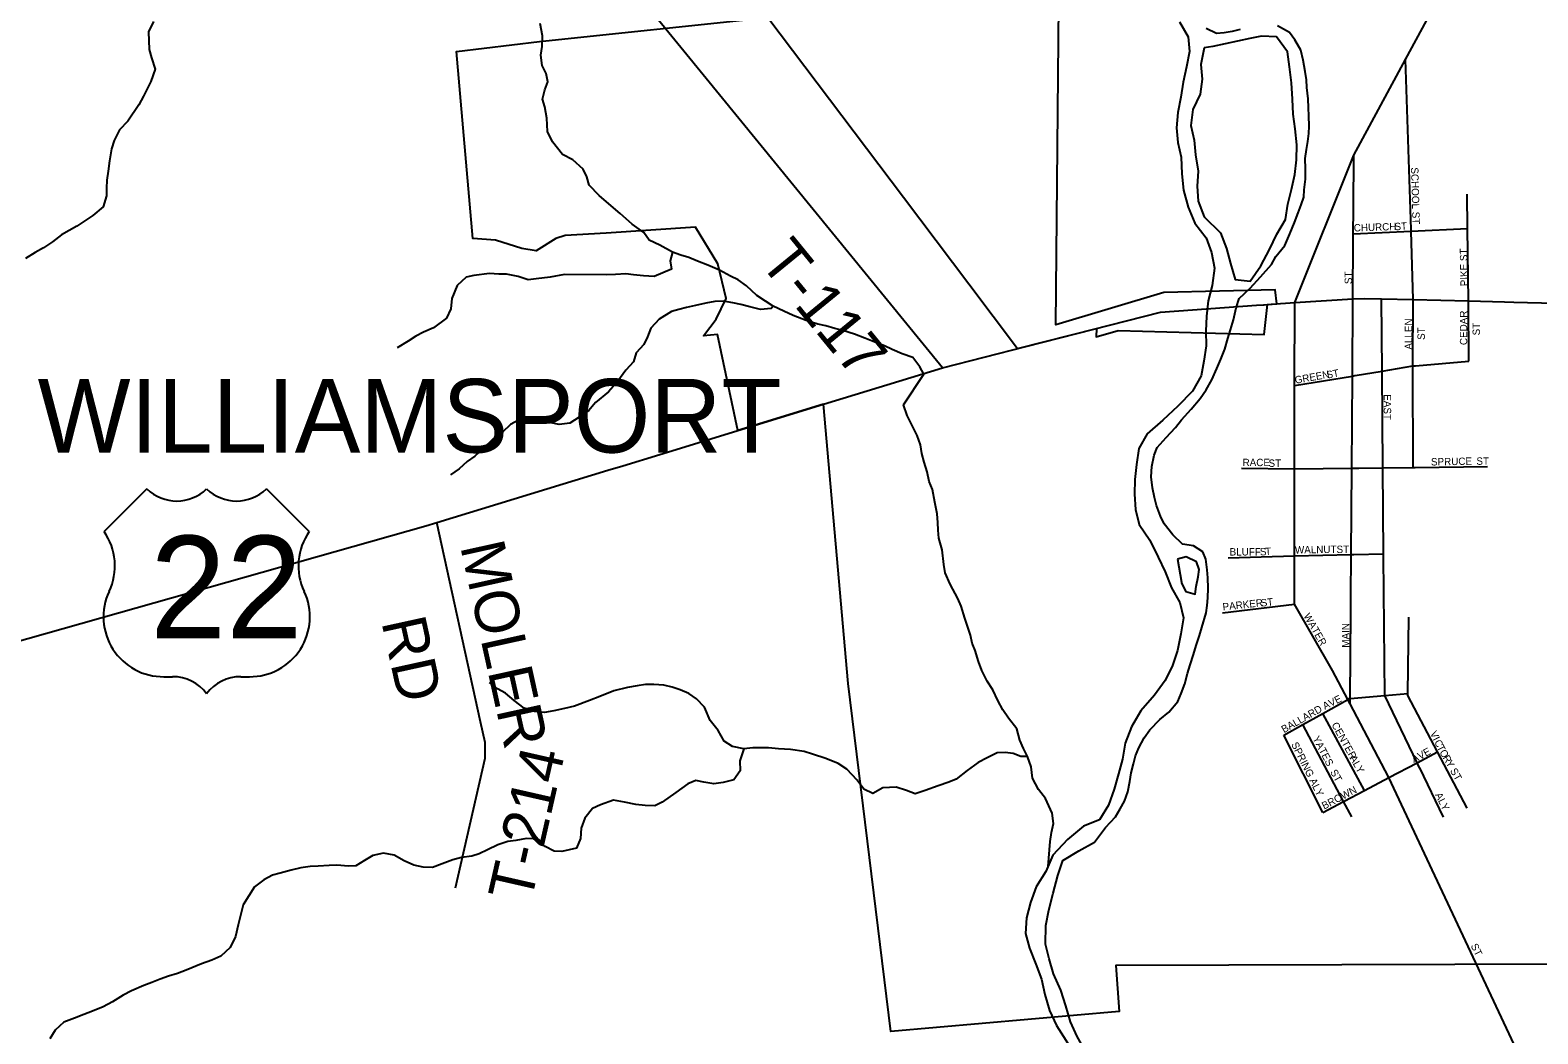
# Model space of a CAD drawing. Extents: x 1643459 to 2064572, y 425441 to 780708.
# Drawn here: x 1785105 to 1795345, y 573105 to 579921 of the extents above; entities that cross this region are included whole.
import ezdxf

# ---------------------------------------------------------------- set-up
doc = ezdxf.new("R2010")
doc.units = 0
for name, color, linetype in [('GM_P_County_Alignment', 7, 'Continuous'), ('GM_X_Airport_Class_2', 7, 'Continuous'), ('GM_X_Airport_Class_3', 7, 'Continuous'), ('GM_X_Airport_Text_Class_2', 7, 'Continuous'), ('GM_X_Major_River', 7, 'Continuous'), ('GM_X_Major_River_Text', 7, 'Continuous'), ('GM_X_Minor_Lake', 7, 'Continuous'), ('GM_X_Rail_Line_Text', 7, 'Continuous'), ('GM_X_Unincorporated_Text', 7, 'Continuous'), ('GM_X_US_Route', 7, 'Continuous'), ('RD_X_Wall', 7, 'Continuous'), ('SH_Named_Boundary', 7, 'Continuous')]:
    doc.layers.add(name, color=color, linetype=linetype)

msp = doc.modelspace()

# ---------------------------------------------------------------- linework, layer by layer
at = {"layer": 'GM_X_Airport_Class_2'}
for points in [[(1793694, 578071), (1794096, 579071), (1794447, 579721), (1794664, 580123)], [(1794484, 578566), (1794484, 578566), (1794447, 579721), (1794447, 579727)], [(1794094, 578708), (1794096, 579071)], [(1794874, 578082), (1794868, 578573), (1794865, 578807)], [(1794092, 578502), (1794092, 578502), (1794092, 578537), (1794094, 578708), (1794094, 578708)], [(1794075, 576070), (1794075, 576070), (1794077, 576359), (1794081, 576946), (1794086, 577572), (1794089, 578095), (1794092, 578502)], [(1794092, 578537), (1794484, 578555), (1794868, 578573)], [(1794499, 578091), (1794484, 578555), (1794484, 578566)], [(1795081, 573253), (1795080, 573254), (1794334, 574845), (1794331, 574851), (1794070, 575345), (1794054, 575376), (1793950, 575573), (1793692, 576022), (1793692, 576350), (1793693, 576942), (1793693, 577507), (1793694, 578071)], [(1794298, 576344), (1794298, 576345), (1794298, 576364), (1794293, 576949), (1794287, 577605), (1794283, 578097)], [(1794497, 577625), (1794497, 577640), (1794499, 578091)], [(1794877, 577673), (1794874, 578082)], [(1794514, 577642), (1794877, 577673)], [(1793693, 577507), (1794086, 577572), (1794103, 577575), (1794104, 577575)], [(1794104, 577575), (1794287, 577605), (1794497, 577640), (1794513, 577642), (1794514, 577642)], [(1794499, 576951), (1794497, 577625)], [(1793332, 576946), (1793693, 576942)], [(1793693, 576942), (1794081, 576946), (1794130, 576947)], [(1794130, 576947), (1794130, 576947), (1794293, 576949), (1794499, 576951), (1794512, 576951), (1794512, 576951)], [(1794512, 576951), (1795004, 576957)], [(1793241, 576338), (1793467, 576344)], [(1793467, 576344), (1793692, 576350)], [(1793692, 576350), (1794077, 576359), (1794096, 576360), (1794096, 576360)], [(1794096, 576360), (1794298, 576364)], [(1794543, 574911), (1794542, 574911), (1794526, 574946), (1794306, 575402), (1794298, 576344)], [(1793203, 575963), (1793692, 576022)], [(1794075, 575966), (1794075, 575966), (1794075, 576070)], [(1794070, 575345), (1794071, 575382), (1794075, 575966)], [(1794865, 574637), (1794664, 575019), (1794462, 575402), (1794462, 575416), (1794469, 575935)], [(1793620, 575134), (1793749, 575206), (1793884, 575281), (1794054, 575376), (1794064, 575381), (1794071, 575382), (1794306, 575402), (1794462, 575416)], [(1794026, 574682), (1794026, 574683), (1793749, 575206)], [(1794168, 574758), (1793884, 575281)], [(1793884, 574608), (1793620, 575134)], [(1794030, 574685), (1794030, 574685), (1794168, 574758), (1794334, 574845), (1794526, 574946), (1794664, 575019)], [(1794705, 574576), (1794543, 574911)], [(1793884, 574608), (1794026, 574683), (1794030, 574685)], [(1794081, 574578), (1794026, 574682)]]:
    msp.add_lwpolyline(points, dxfattribs=at)
at = {"layer": 'GM_X_Major_River_Text'}
for points in [[(1789545, 579779), (1789038, 580401), (1788948, 580523), (1788899, 580592), (1788837, 580634), (1788675, 580751), (1788042, 581217), (1787910, 581306), (1787561, 581487), (1787144, 581674), (1786719, 581850), (1786252, 582057), (1785751, 582269), (1785476, 582397), (1783628, 583323), (1783199, 583561), (1782806, 583750), (1782613, 583844)], [(1791302, 577628), (1789545, 579779)], [(1787995, 574096), (1788196, 574976), (1788195, 575084), (1788163, 575224), (1787867, 576576)]]:
    msp.add_lwpolyline(points, dxfattribs=at)
at = {"layer": 'GM_X_Minor_Lake'}
msp.add_lwpolyline([(1798277, 566281), (1798336, 567302), (1798349, 567436), (1798348, 567550), (1798307, 567657), (1798240, 567802), (1797663, 568550), (1797575, 568671), (1797496, 568813), (1796593, 570486), (1796554, 570570), (1796463, 570677), (1796182, 570978), (1796103, 571073), (1795081, 573253)], dxfattribs=at)
at = {"layer": 'GM_X_Rail_Line_Text'}
msp.add_lwpolyline([(1797852, 573585), (1792480, 573568), (1792502, 573257), (1790950, 573121), (1790660, 575483), (1790494, 577381), (1789912, 577202), (1789774, 577853), (1789679, 577845), (1789764, 577958), (1789833, 578099), (1789775, 578334), (1789625, 578583), (1789018, 578541), (1788738, 578526), (1788676, 578505), (1788543, 578422), (1788445, 578439), (1788266, 578494), (1788111, 578505), (1788000, 579775), (1788565, 579844), (1790116, 580007), (1791036, 578786), (1791480, 578197), (1791811, 577758), (1792347, 577894), (1792345, 577837), (1792494, 577880), (1793487, 577853), (1793509, 578058), (1793573, 578063), (1793561, 578158), (1792804, 578138), (1792072, 577920), (1792093, 580095)], dxfattribs=at)
at = {"layer": 'GM_X_Unincorporated_Text'}
for points in [[(1792334, 574406), (1792408, 574505), (1792476, 574578), (1792508, 574632), (1792539, 574684), (1792561, 574748), (1792575, 574818), (1792584, 574876), (1792598, 574938), (1792612, 574992), (1792635, 575048), (1792671, 575114), (1792711, 575168), (1792778, 575240), (1792838, 575288), (1792900, 575361), (1792923, 575415), (1792947, 575481), (1792967, 575551), (1792984, 575611), (1793006, 575681), (1793025, 575741), (1793047, 575809), (1793063, 575863), (1793092, 575964), (1793100, 576014), (1793104, 576066), (1793107, 576132), (1793103, 576202), (1793100, 576256), (1793090, 576328), (1793070, 576379), (1793007, 576419), (1792931, 576430), (1792867, 576494), (1792808, 576569), (1792782, 576621), (1792755, 576692), (1792741, 576748), (1792728, 576812), (1792718, 576888), (1792723, 576958), (1792739, 577034), (1792759, 577086), (1792820, 577154), (1792884, 577222), (1792924, 577274), (1792991, 577347), (1793053, 577419), (1793093, 577477), (1793132, 577547), (1793164, 577623), (1793192, 577687), (1793219, 577755), (1793239, 577827), (1793258, 577885), (1793278, 577953), (1793297, 578035), (1793317, 578099), (1793391, 578169), (1793462, 578246), (1793536, 578330), (1793566, 578384), (1793627, 578458), (1793661, 578538), (1793692, 578614), (1793718, 578680), (1793738, 578734), (1793755, 578786), (1793759, 578836), (1793767, 578908), (1793768, 578978), (1793766, 579048), (1793775, 579110), (1793783, 579164), (1793789, 579218), (1793792, 579269), (1793790, 579339), (1793788, 579393), (1793785, 579455), (1793777, 579531), (1793774, 579583), (1793764, 579640), (1793752, 579716), (1793735, 579784), (1793695, 579855), (1793658, 579905), (1793578, 579950)], [(1792911, 579977), (1792971, 579875), (1792979, 579775), (1792959, 579671), (1792937, 579568), (1792921, 579466), (1792901, 579362), (1792891, 579258), (1792901, 579158), (1792923, 579058), (1792927, 578945), (1792939, 578833), (1792971, 578719), (1793015, 578611), (1793093, 578511), (1793129, 578411), (1793149, 578304), (1793133, 578186), (1793107, 578082), (1793095, 577978), (1793091, 577876), (1793093, 577776), (1793077, 577673), (1793059, 577573), (1792999, 577469), (1792901, 577367), (1792799, 577273), (1792693, 577179), (1792635, 577079), (1792619, 576972), (1792609, 576870), (1792607, 576770), (1792613, 576666), (1792637, 576564), (1792709, 576458), (1792767, 576341), (1792815, 576241), (1792857, 576133), (1792913, 576033), (1792939, 575929), (1792921, 575821), (1792897, 575708), (1792863, 575606), (1792815, 575504), (1792741, 575404), (1792649, 575298), (1792585, 575190), (1792543, 575079), (1792525, 574971), (1792497, 574871), (1792467, 574767), (1792430, 574657), (1792368, 574558)], [(1793324, 579925), (1793270, 579912), (1793214, 579902), (1793162, 579898), (1793093, 579931)], [(1793078, 579800), (1793057, 579687), (1793065, 579587), (1793053, 579485), (1793001, 579382), (1792989, 579274), (1793011, 579174), (1793021, 579074), (1793039, 578962), (1793031, 578862), (1793039, 578760), (1793079, 578653), (1793189, 578545), (1793231, 578439), (1793259, 578335), (1793289, 578227), (1793391, 578217), (1793464, 578321), (1793522, 578431), (1793572, 578535), (1793632, 578635), (1793648, 578738), (1793672, 578838), (1793696, 578940), (1793706, 579040), (1793708, 579142), (1793698, 579250), (1793684, 579350), (1793680, 579453), (1793672, 579563), (1793658, 579671), (1793646, 579773), (1793570, 579875), (1793468, 579879), (1793390, 579865)], [(1793390, 579865), (1793137, 579809), (1793078, 579800)], [(1792926, 576166), (1792955, 576108), (1793017, 576090), (1793025, 576142), (1793038, 576208), (1793046, 576258), (1793028, 576310), (1792957, 576345), (1792897, 576329)], [(1792897, 576329), (1792925, 576172), (1792926, 576166)], [(1792368, 574558), (1792259, 574514), (1792151, 574424), (1792051, 574318), (1792003, 574206), (1791939, 574103), (1791899, 573997), (1791873, 573893), (1791865, 573786), (1791893, 573686), (1791935, 573578), (1791975, 573475), (1791997, 573371), (1792029, 573263), (1792075, 573162), (1792140, 573062), (1792200, 572962), (1792291, 572861), (1792322, 572796)], [(1792324, 572898), (1792217, 573086), (1792171, 573186), (1792140, 573295), (1792106, 573401), (1792055, 573513), (1792027, 573614), (1792001, 573714), (1792003, 573840), (1792025, 573945), (1792053, 574061), (1792085, 574179), (1792120, 574282), (1792227, 574348), (1792334, 574406)]]:
    msp.add_lwpolyline(points, dxfattribs=at)
at = {"layer": 'GM_X_US_Route'}
for points in [[(1785943, 579979), (1785908, 579909), (1785914, 579790), (1785929, 579732), (1785955, 579656), (1785925, 579572)], [(1791037, 577376), (1791174, 577584), (1791148, 577634), (1791100, 577697), (1791029, 577723), (1790959, 577753), (1790907, 577776), (1790843, 577802), (1790775, 577829), (1790703, 577855), (1790625, 577880), (1790571, 577894), (1790509, 577912), (1790455, 577925), (1790375, 577949), (1790287, 577984), (1790224, 578012), (1790152, 578047), (1790100, 578081), (1790040, 578119), (1789970, 578184), (1789914, 578226), (1789862, 578249), (1789787, 578291), (1789709, 578324), (1789637, 578352), (1789579, 578377), (1789525, 578393), (1789467, 578413), (1789381, 578460), (1789309, 578494), (1789274, 578547), (1789194, 578603), (1789112, 578676), (1789036, 578741), (1788971, 578797), (1788901, 578868), (1788885, 578924), (1788861, 578976), (1788792, 579039), (1788720, 579077), (1788652, 579162), (1788619, 579232), (1788615, 579323), (1788601, 579399), (1788584, 579451), (1788600, 579515), (1788622, 579569), (1788609, 579627), (1788583, 579680), (1788573, 579750), (1788583, 579810), (1788584, 579882), (1788570, 579965)], [(1785925, 579572), (1785876, 579472), (1785844, 579414), (1785769, 579302), (1785713, 579244), (1785676, 579172), (1785658, 579114), (1785644, 579034), (1785635, 578962), (1785627, 578901), (1785623, 578847), (1785623, 578795), (1785602, 578721), (1785532, 578661), (1785423, 578590), (1785319, 578530), (1785257, 578484), (1785195, 578442), (1785140, 578411), (1785074, 578371)], [(1789467, 578413), (1789451, 578353), (1789462, 578297), (1789344, 578248), (1789272, 578252), (1789202, 578260), (1789150, 578265), (1789080, 578261), (1789020, 578259), (1788734, 578261), (1788638, 578243), (1788542, 578232), (1788488, 578226), (1788420, 578247), (1788340, 578263), (1788288, 578263), (1788226, 578268), (1788119, 578254), (1788067, 578244), (1788005, 578187), (1787969, 578099), (1787962, 578028), (1787932, 577964), (1787845, 577899), (1787777, 577869), (1787725, 577843), (1787673, 577809), (1787599, 577764)], [(1790152, 578047), (1790138, 578031), (1790065, 578023), (1789994, 578041), (1789932, 578058), (1789878, 578070), (1789814, 578081), (1789756, 578077), (1789695, 578067), (1789625, 578050), (1789563, 578038), (1789511, 578024), (1789461, 578010), (1789377, 577957), (1789320, 577897), (1789298, 577839), (1789274, 577785), (1789221, 577729), (1789203, 577669), (1789151, 577611), (1789096, 577537), (1789034, 577465), (1788944, 577391), (1788899, 577337), (1788835, 577292), (1788771, 577252), (1788699, 577242), (1788645, 577254), (1788573, 577275), (1788495, 577283), (1788423, 577272), (1788367, 577242), (1788314, 577190), (1788250, 577146), (1788178, 577075), (1788125, 577027), (1788073, 576991), (1788019, 576941), (1787961, 576901)], [(1792019, 574242), (1792033, 574410), (1792043, 574472), (1792055, 574532), (1792046, 574603), (1792002, 574703), (1791954, 574765), (1791913, 574840), (1791903, 574918), (1791880, 574987), (1791852, 575043), (1791828, 575099), (1791806, 575177), (1791751, 575248), (1791711, 575304), (1791677, 575369), (1791644, 575441), (1791606, 575500), (1791568, 575572), (1791547, 575634), (1791523, 575707), (1791503, 575757), (1791493, 575811), (1791454, 575928), (1791428, 576008), (1791405, 576060), (1791353, 576159), (1791319, 576235), (1791312, 576293), (1791300, 576392), (1791277, 576470), (1791273, 576524), (1791271, 576578), (1791265, 576637), (1791250, 576715), (1791234, 576801), (1791212, 576856), (1791197, 576922), (1791177, 576986), (1791161, 577046), (1791152, 577105), (1791130, 577169), (1791094, 577241), (1791062, 577304), (1791037, 577376)], [(1791880, 574987), (1791834, 574989), (1791782, 575009), (1791728, 575015), (1791672, 575012), (1791605, 574980), (1791545, 574948), (1791469, 574892), (1791394, 574835), (1791344, 574813), (1791272, 574789), (1791184, 574758), (1791116, 574734), (1791058, 574758), (1790988, 574779), (1790896, 574775), (1790828, 574737), (1790768, 574766), (1790722, 574828), (1790652, 574903), (1790593, 574941), (1790509, 574974), (1790419, 575004), (1790363, 575023), (1790269, 575035), (1790189, 575040), (1790119, 575046), (1790013, 575047), (1789953, 575039), (1789875, 575056), (1789819, 575092), (1789779, 575164), (1789723, 575233), (1789686, 575323), (1789632, 575380), (1789580, 575416), (1789520, 575441), (1789466, 575459), (1789408, 575473), (1789342, 575478), (1789284, 575476), (1789228, 575468), (1789162, 575457), (1789070, 575435), (1788974, 575395), (1788904, 575368), (1788803, 575330), (1788735, 575314), (1788661, 575299), (1788599, 575287), (1788531, 575293), (1788461, 575316), (1788393, 575368), (1788334, 575419), (1788280, 575447), (1788224, 575490)], [(1789953, 575039), (1789926, 574959), (1789928, 574891), (1789884, 574829), (1789813, 574811), (1789749, 574803), (1789681, 574814), (1789627, 574824), (1789571, 574802), (1789491, 574743), (1789398, 574677), (1789348, 574653), (1789282, 574656), (1789218, 574662), (1789142, 574678), (1789068, 574691), (1788980, 574659), (1788924, 574635), (1788872, 574570), (1788847, 574501), (1788843, 574431), (1788817, 574365), (1788716, 574344), (1788664, 574346), (1788603, 574376), (1788527, 574429), (1788477, 574431), (1788405, 574418), (1788349, 574410), (1788282, 574388), (1788212, 574354), (1788154, 574327), (1788104, 574311), (1788034, 574301), (1787976, 574286), (1787904, 574258), (1787839, 574234), (1787775, 574236), (1787711, 574251), (1787645, 574279), (1787578, 574318), (1787504, 574332), (1787432, 574315), (1787377, 574281), (1787317, 574245), (1787267, 574243), (1787187, 574250), (1787135, 574248), (1787061, 574244), (1787007, 574241), (1786943, 574231), (1786879, 574215), (1786803, 574196), (1786752, 574182), (1786692, 574150), (1786628, 574102), (1786590, 574042), (1786551, 573980), (1786535, 573918), (1786519, 573844), (1786500, 573766), (1786464, 573690), (1786400, 573632), (1786339, 573606), (1786269, 573581), (1786165, 573537), (1786105, 573515), (1786045, 573496), (1785988, 573476), (1785932, 573454), (1785878, 573434), (1785794, 573397), (1785738, 573367), (1785664, 573323), (1785601, 573289), (1785529, 573258), (1785469, 573236), (1785407, 573212), (1785335, 573184), (1785274, 573129), (1785238, 573071)]]:
    msp.add_lwpolyline(points, dxfattribs=at)
at = {"layer": 'RD_X_Wall'}
for points in [[(1793535, 578060), (1793694, 578071)], [(1793694, 578071), (1794089, 578095), (1794171, 578099), (1794283, 578097), (1794499, 578091), (1794874, 578082), (1795119, 578076)], [(1795119, 578076), (1795183, 578074), (1797155, 578026), (1797180, 578025)], [(1791868, 577772), (1792783, 578005), (1793435, 578052), (1793482, 578056)], [(1793482, 578056), (1793487, 578056), (1793535, 578060)], [(1791302, 577628), (1791868, 577772)], [(1790494, 577380), (1791302, 577628)], [(1789383, 577040), (1790494, 577380)], [(1789029, 576932), (1789130, 576963), (1789383, 577040)], [(1782110, 574937), (1782133, 574944), (1784592, 575650), (1787792, 576555), (1787867, 576576), (1789029, 576932)]]:
    msp.add_lwpolyline(points, dxfattribs=at)
at = {"layer": 'SH_Named_Boundary'}
for p, q in [((1785898, 576806), (1785608, 576516)), ((1787000, 576516), (1786710, 576806)), ((1786014, 575530), (1786072, 575530)), ((1786536, 575530), (1786594, 575530))]:
    msp.add_line(p, q, dxfattribs=at)
for centre, radius, start, end in [((1786101, 577013), 290, 225.573, 314.427), ((1786507, 577013), 290, 225.573, 314.427), ((1785275, 576283), 406, 334.5471, 35.0009), ((1787333, 576283), 406, 144.9991, 205.4529), ((1786009, 575936), 406, 154.8319, 270.6383), ((1786599, 575936), 406, 269.3617, 25.1681), ((1786072, 575240), 290, 36.8699, 90), ((1786536, 575240), 290, 90, 143.1301)]:
    msp.add_arc(centre, radius, start, end, dxfattribs=at)

# ---------------------------------------------------------------- texts
at = {"layer": 'GM_P_County_Alignment'}
msp.add_text('WILLIAMSPORT', height=500, rotation=0, dxfattribs=at).set_placement((1785156, 577052))
at = {"layer": 'GM_X_Airport_Class_3'}
for s, rotation, p in [('SCHOOL ST', 271.5296, (1794484, 578988)), ('CHURCH', 1.9739, (1794096, 578553)), ('ST', 3.5746, (1794373, 578561)), ('PIKE ST', 91.1227, (1794870, 578182)), ('ST', 90, (1794083, 578196)), ('CEDAR', 90, (1794866, 577782)), ('ALLEN', 90, (1794492, 577751)), ('ST', 90, (1794578, 577817)), ('ST', 90, (1794952, 577848)), ('GREEN', 10.0803, (1793699, 577519)), ('ST', 10.6147, (1793914, 577554)), ('EAST', 270, (1794299, 577448)), ('RACE', 0, (1793340, 576960)), ('ST', 0, (1793516, 576955)), ('SPRUCE', 1.1011, (1794620, 576964)), ('ST', 0, (1794928, 576969)), ('BLUFF', 0, (1793252, 576353)), ('S', 3.007, (1793459, 576353)), ('T', 3.7553, (1793495, 576355)), ('WALNUT', 0.9544, (1793696, 576366)), ('ST', 0, (1793978, 576370)), ('PARKER', 6.2263, (1793207, 575979)), ('ST', 7.1334, (1793466, 576005)), ('WATER', 299.7471, (1793752, 575943)), ('MAIN', 90, (1794065, 575727)), ('AVE', 26.565, (1793899, 575304)), ('BALLARD', 29.638, (1793621, 575146)), ('CENTER', 298.9479, (1793942, 575204)), ('YATES', 297.6988, (1793814, 575111)), ('V', 296.6042, (1794611, 575146)), ('I', 296.6042, (1794630, 575107)), ('C', 296.5868, (1794640, 575087)), ('SPRING ALY', 296.5638, (1793669, 575071)), ('A', 25.4605, (1794503, 574944)), ('V', 28.389, (1794545, 574965)), ('E', 28.6361, (1794584, 574986)), ('T', 297.3804, (1794658, 575051)), ('O', 299.3388, (1794675, 575018)), ('R', 299.7357, (1794697, 574980)), ('ST', 299.7432, (1793933, 574883)), ('ALY', 299.2472, (1794065, 574979)), ('Y', 299.7519, (1794717, 574945)), ('ST', 299.7432, (1794747, 574892)), ('BROWN', 27.5541, (1793894, 574627)), ('ALY', 296.5583, (1794646, 574728)), ('ST', 296.5651, (1794888, 573703))]:
    msp.add_text(s, height=50, rotation=rotation, dxfattribs=at).set_placement(p)
at = {"layer": 'GM_X_Airport_Text_Class_2'}
for s in ['0', '/']:
    msp.add_text(s, height=1, dxfattribs=at).set_placement((1786304, 576134))
msp.add_text('22', height=1, rotation=0, dxfattribs=at).set_placement((1786097, 575927))
at = {"layer": 'GM_X_Major_River'}
for s, rotation, p in [('T-117', 309.2295, (1790050, 578346)), ('MOLER', 282.4218, (1788025, 576417)), ('RD', 282.3696, (1787490, 575903)), ('T-214', 77.1953, (1788506, 573988))]:
    msp.add_text(s, height=300, rotation=rotation, dxfattribs=at).set_placement(p)
at = {"layer": 'SH_Named_Boundary'}
msp.add_text('22', height=696.1, dxfattribs=at).set_placement((1785919, 575791))

doc.saveas('drawing.dxf')
